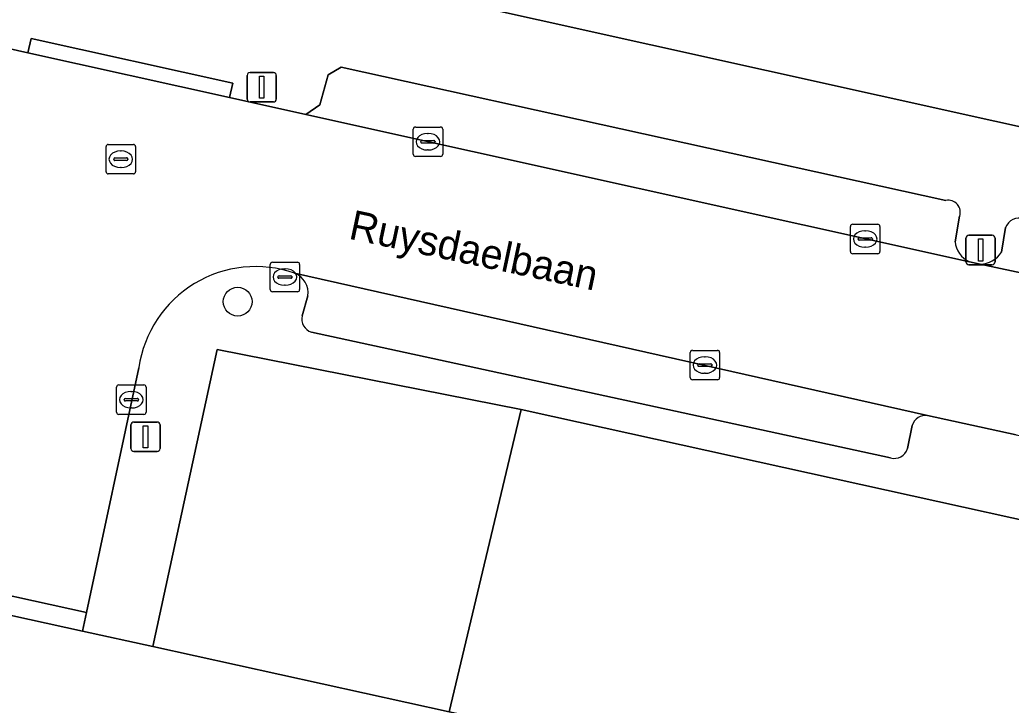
# Model space of a CAD drawing. Extents: x 162172 to 163187, y 382874 to 383685.
# Drawn here: x 163018.49 to 163052.14, y 383079.63 to 383102.88 of the extents above; entities that cross this region are included whole.
import ezdxf

# ---------------------------------------------------------------- set-up
doc = ezdxf.new("R2010")
doc.units = 0
for name, color, linetype in [('IMGEO_Boom', 7, 'Continuous'), ('IMGEO_Erf', 7, 'Continuous'), ('IMGEO_Groenvoorziening', 7, 'Continuous'), ('IMGEO_Kolk', 7, 'Continuous'), ('IMGEO_Lichtmast', 7, 'Continuous'), ('IMGEO_Openbare_ruimte_label', 7, 'Continuous'), ('IMGEO_Parkeervlak_open', 7, 'Continuous'), ('IMGEO_Rijbaan_lokaal_open', 7, 'Continuous'), ('IMGEO_Rioolput', 7, 'Continuous'), ('IMGEO_Voetpad_open', 7, 'Continuous')]:
    doc.layers.add(name, color=color, linetype=linetype)

msp = doc.modelspace()

# ---------------------------------------------------------------- linework, layer by layer
at = {"layer": 'IMGEO_Boom'}
msp.add_circle((163025.887, 383093.321), 0.489, dxfattribs=at)
at = {"layer": 'IMGEO_Erf'}
msp.add_lwpolyline([(163032.156, 383103.761), (163074.821, 383094.284)], dxfattribs=at)
at = {"layer": 'IMGEO_Groenvoorziening'}
for points in [[(163023.005, 383081.619), (163033.061, 383079.404), (163035.506, 383089.659), (163025.195, 383091.7)], [(163067.198, 383082.662), (163066.095, 383082.906), (163036.58, 383089.422), (163035.506, 383089.659), (163033.061, 383079.404), (163034.136, 383079.167), (163053.004, 383075.009), (163063.757, 383072.593), (163064.86, 383072.345)]]:
    msp.add_lwpolyline(points, close=True, dxfattribs=at)
at = {"layer": 'IMGEO_Kolk'}
for p, q in [((163031.842, 383098.321), (163031.842, 383099.173)), ((163031.917, 383099.247), (163032.769, 383099.247)), ((163032.33, 383099.027), (163032.355, 383099.027)), ((163032.843, 383099.173), (163032.843, 383098.321)), ((163032.101, 383098.741), (163032.101, 383098.753)), ((163032.539, 383098.704), (163032.141, 383098.704)), ((163032.144, 383098.79), (163032.542, 383098.79)), ((163032.585, 383098.753), (163032.585, 383098.741)), ((163032.353, 383098.467), (163032.328, 383098.467)), ((163032.769, 383098.247), (163031.917, 383098.247)), ((163046.756, 383095.947), (163047.608, 383095.947)), ((163046.681, 383095.021), (163046.681, 383095.873)), ((163047.169, 383095.727), (163047.194, 383095.727)), ((163047.682, 383095.873), (163047.682, 383095.021)), ((163046.94, 383095.441), (163046.94, 383095.453)), ((163047.378, 383095.404), (163046.98, 383095.404)), ((163046.983, 383095.49), (163047.381, 383095.49)), ((163047.424, 383095.453), (163047.424, 383095.441)), ((163047.608, 383094.947), (163046.756, 383094.947)), ((163047.192, 383095.167), (163047.167, 383095.167)), ((163026.988, 383093.73), (163026.988, 383094.582)), ((163027.063, 383094.656), (163027.915, 383094.656)), ((163027.989, 383094.582), (163027.989, 383093.73)), ((163027.476, 383094.436), (163027.501, 383094.436)), ((163027.247, 383094.15), (163027.247, 383094.162)), ((163027.685, 383094.113), (163027.287, 383094.113)), ((163027.29, 383094.199), (163027.688, 383094.199)), ((163027.731, 383094.162), (163027.731, 383094.15)), ((163027.915, 383093.656), (163027.063, 383093.656)), ((163027.499, 383093.876), (163027.474, 383093.876)), ((163041.241, 383090.742), (163041.241, 383091.594)), ((163041.316, 383091.668), (163042.168, 383091.668)), ((163042.242, 383091.594), (163042.242, 383090.742)), ((163041.543, 383091.211), (163041.941, 383091.211)), ((163041.729, 383091.448), (163041.754, 383091.448)), ((163041.5, 383091.162), (163041.5, 383091.174)), ((163041.938, 383091.125), (163041.54, 383091.125)), ((163041.752, 383090.888), (163041.727, 383090.888)), ((163041.984, 383091.174), (163041.984, 383091.162)), ((163042.168, 383090.668), (163041.316, 383090.668)), ((163021.777, 383089.567), (163021.777, 383090.419)), ((163021.852, 383090.493), (163022.704, 383090.493)), ((163022.265, 383090.273), (163022.29, 383090.273)), ((163022.778, 383090.419), (163022.778, 383089.567)), ((163022.036, 383089.987), (163022.036, 383089.999)), ((163022.474, 383089.95), (163022.076, 383089.95)), ((163022.079, 383090.036), (163022.477, 383090.036)), ((163022.52, 383089.999), (163022.52, 383089.987)), ((163022.288, 383089.713), (163022.263, 383089.713)), ((163022.704, 383089.493), (163021.852, 383089.493))]:
    msp.add_line(p, q, dxfattribs=at)
for points in [[(163031.842, 383098.321), (163031.842, 383099.173)], [(163031.917, 383099.247), (163032.769, 383099.247)], [(163032.843, 383099.173), (163032.843, 383098.321)], [(163032.769, 383098.247), (163031.917, 383098.247)], [(163046.756, 383095.947), (163047.608, 383095.947)], [(163046.681, 383095.021), (163046.681, 383095.873)], [(163047.682, 383095.873), (163047.682, 383095.021)], [(163047.608, 383094.947), (163046.756, 383094.947)], [(163026.988, 383093.73), (163026.988, 383094.582)], [(163027.063, 383094.656), (163027.915, 383094.656)], [(163027.989, 383094.582), (163027.989, 383093.73)], [(163027.915, 383093.656), (163027.063, 383093.656)], [(163041.241, 383090.742), (163041.241, 383091.594)], [(163041.316, 383091.668), (163042.168, 383091.668)], [(163042.242, 383091.594), (163042.242, 383090.742)], [(163042.168, 383090.668), (163041.316, 383090.668)], [(163021.777, 383089.567), (163021.777, 383090.419)], [(163021.852, 383090.493), (163022.704, 383090.493)], [(163022.778, 383090.419), (163022.778, 383089.567)], [(163022.704, 383089.493), (163021.852, 383089.493)]]:
    msp.add_lwpolyline(points, dxfattribs=at)
for centre, radius, start, end in [((163031.919, 383099.171), 0.0765, 91.552, 178.448), ((163031.919, 383099.171), 0.0765, 91.552, 178.448), ((163032.767, 383099.171), 0.0765, 1.552, 88.448), ((163032.767, 383099.171), 0.0765, 1.552, 88.448), ((163032.141, 383098.75), 0.0403, 85.8775, 175.7526), ((163032.138, 383098.74), 0.0366, 178.938, 274.7102), ((163032.542, 383098.747), 0.043, 264.8664, 352.4533), ((163032.546, 383098.752), 0.0386, 1.7309, 96.639), ((163031.919, 383098.323), 0.0765, 181.552, 268.448), ((163031.919, 383098.323), 0.0765, 181.552, 268.448), ((163032.767, 383098.323), 0.0765, 271.552, 358.448), ((163032.767, 383098.323), 0.0765, 271.552, 358.448), ((163046.758, 383095.871), 0.0765, 91.552, 178.448), ((163046.758, 383095.871), 0.0765, 91.552, 178.448), ((163047.606, 383095.871), 0.0765, 1.552, 88.448), ((163047.606, 383095.871), 0.0765, 1.552, 88.448), ((163046.98, 383095.45), 0.0403, 85.8775, 175.7526), ((163046.977, 383095.44), 0.0366, 178.938, 274.7102), ((163047.381, 383095.447), 0.043, 264.8664, 352.4533), ((163047.385, 383095.452), 0.0386, 1.7309, 96.639), ((163046.758, 383095.023), 0.0765, 181.552, 268.448), ((163046.758, 383095.023), 0.0765, 181.552, 268.448), ((163047.606, 383095.023), 0.0765, 271.552, 358.448), ((163047.606, 383095.023), 0.0765, 271.552, 358.448), ((163027.065, 383094.58), 0.0765, 91.552, 178.448), ((163027.065, 383094.58), 0.0765, 91.552, 178.448), ((163027.913, 383094.58), 0.0765, 1.552, 88.448), ((163027.913, 383094.58), 0.0765, 1.552, 88.448), ((163027.287, 383094.159), 0.0403, 85.8775, 175.7526), ((163027.284, 383094.149), 0.0366, 178.938, 274.7102), ((163027.688, 383094.156), 0.043, 264.8664, 352.4533), ((163027.692, 383094.161), 0.0386, 1.7309, 96.639), ((163027.065, 383093.732), 0.0765, 181.552, 268.448), ((163027.065, 383093.732), 0.0765, 181.552, 268.448), ((163027.913, 383093.732), 0.0765, 271.552, 358.448), ((163027.913, 383093.732), 0.0765, 271.552, 358.448), ((163041.318, 383091.592), 0.0765, 91.552, 178.448), ((163041.318, 383091.592), 0.0765, 91.552, 178.448), ((163042.166, 383091.592), 0.0765, 1.552, 88.448), ((163042.166, 383091.592), 0.0765, 1.552, 88.448), ((163041.54, 383091.171), 0.0403, 85.8775, 175.7526), ((163041.945, 383091.173), 0.0386, 1.7309, 96.639), ((163041.537, 383091.161), 0.0366, 178.938, 274.7102), ((163041.941, 383091.168), 0.043, 264.8664, 352.4533), ((163041.318, 383090.744), 0.0765, 181.552, 268.448), ((163041.318, 383090.744), 0.0765, 181.552, 268.448), ((163042.166, 383090.744), 0.0765, 271.552, 358.448), ((163042.166, 383090.744), 0.0765, 271.552, 358.448), ((163021.854, 383090.417), 0.0765, 91.552, 178.448), ((163021.854, 383090.417), 0.0765, 91.552, 178.448), ((163022.702, 383090.417), 0.0765, 1.552, 88.448), ((163022.702, 383090.417), 0.0765, 1.552, 88.448), ((163022.076, 383089.996), 0.0403, 85.8775, 175.7526), ((163022.073, 383089.986), 0.0366, 178.938, 274.7102), ((163022.477, 383089.993), 0.043, 264.8664, 352.4533), ((163022.481, 383089.998), 0.0386, 1.7309, 96.639), ((163021.854, 383089.569), 0.0765, 181.552, 268.448), ((163021.854, 383089.569), 0.0765, 181.552, 268.448), ((163022.702, 383089.569), 0.0765, 271.552, 358.448), ((163022.702, 383089.569), 0.0765, 271.552, 358.448)]:
    msp.add_arc(centre, radius, start, end, dxfattribs=at)
for centre, major_axis, ratio, start_param, end_param in [((163032.329, 383098.747), (-0.387, 0.002), 0.722429, 4.712389, 7.853982), ((163032.354, 383098.747), (-0.39, 0.002), 0.717154, 1.570796, 4.712389), ((163047.168, 383095.447), (-0.387, 0.002), 0.722429, 4.712389, 7.853982), ((163047.193, 383095.447), (-0.39, 0.002), 0.717154, 1.570796, 4.712389), ((163027.475, 383094.156), (-0.387, 0.002), 0.722429, 4.712389, 7.853982), ((163027.5, 383094.156), (-0.39, 0.002), 0.717154, 1.570796, 4.712389), ((163041.728, 383091.168), (-0.387, 0.002), 0.722429, 4.712389, 7.853982), ((163041.753, 383091.168), (-0.39, 0.002), 0.717154, 1.570796, 4.712389), ((163022.264, 383089.993), (-0.387, 0.002), 0.722429, 4.712389, 7.853982), ((163022.289, 383089.993), (-0.39, 0.002), 0.717154, 1.570796, 4.712389)]:
    msp.add_ellipse(centre, major_axis=major_axis, ratio=ratio, start_param=start_param, end_param=end_param, dxfattribs=at)
at = {"layer": 'IMGEO_Lichtmast'}
for p, q in [((163026.206, 383100.196), (163026.206, 383100.996)), ((163026.206, 383100.996), (163026.206, 383100.196)), ((163026.306, 383101.096), (163027.096, 383101.096)), ((163027.096, 383101.096), (163026.306, 383101.096)), ((163027.196, 383100.996), (163027.196, 383100.196)), ((163027.196, 383100.196), (163027.196, 383100.996)), ((163027.096, 383100.096), (163026.306, 383100.096)), ((163026.306, 383100.096), (163027.096, 383100.096)), ((163050.602, 383094.673), (163050.602, 383095.473)), ((163050.602, 383095.473), (163050.602, 383094.673)), ((163050.702, 383095.573), (163051.492, 383095.573)), ((163051.492, 383095.573), (163050.702, 383095.573)), ((163051.592, 383095.473), (163051.592, 383094.673)), ((163051.592, 383094.673), (163051.592, 383095.473)), ((163051.492, 383094.573), (163050.702, 383094.573)), ((163050.702, 383094.573), (163051.492, 383094.573)), ((163022.362, 383089.236), (163023.152, 383089.236)), ((163023.152, 383089.236), (163022.362, 383089.236)), ((163022.262, 383088.336), (163022.262, 383089.136)), ((163022.262, 383089.136), (163022.262, 383088.336)), ((163023.252, 383089.136), (163023.252, 383088.336)), ((163023.252, 383088.336), (163023.252, 383089.136)), ((163023.152, 383088.236), (163022.362, 383088.236)), ((163022.362, 383088.236), (163023.152, 383088.236))]:
    msp.add_line(p, q, dxfattribs=at)
for points in [[(163026.626, 383100.971), (163026.776, 383100.971), (163026.776, 383100.221), (163026.626, 383100.221), (163026.626, 383100.971)], [(163051.022, 383095.448), (163051.172, 383095.448), (163051.172, 383094.698), (163051.022, 383094.698), (163051.022, 383095.448)], [(163022.682, 383089.111), (163022.832, 383089.111), (163022.832, 383088.361), (163022.682, 383088.361), (163022.682, 383089.111)]]:
    msp.add_lwpolyline(points, dxfattribs=at)
for centre, start, end in [((163026.306, 383100.996), 90, 180), ((163026.306, 383100.996), 90, 180), ((163027.096, 383100.996), 0, 90), ((163027.096, 383100.996), 360, 90), ((163026.306, 383100.196), 180, 270), ((163026.306, 383100.196), 180, 270), ((163027.096, 383100.196), 270, 0), ((163027.096, 383100.196), 270, 0), ((163050.702, 383095.473), 90, 180), ((163050.702, 383095.473), 90, 180), ((163051.492, 383095.473), 0, 90), ((163051.492, 383095.473), 360, 90), ((163050.702, 383094.673), 180, 270), ((163050.702, 383094.673), 180, 270), ((163051.492, 383094.673), 270, 0), ((163051.492, 383094.673), 270, 0), ((163022.362, 383089.136), 90, 180), ((163022.362, 383089.136), 90, 180), ((163023.152, 383089.136), 0, 90), ((163023.152, 383089.136), 360, 90), ((163022.362, 383088.336), 180, 270), ((163022.362, 383088.336), 180, 270), ((163023.152, 383088.336), 270, 0), ((163023.152, 383088.336), 270, 0)]:
    msp.add_arc(centre, 0.1, start, end, dxfattribs=at)
at = {"layer": 'IMGEO_Parkeervlak_open'}
for points in [[(163049.919, 383096.753), (163029.4, 383101.282), (163028.956, 383101.015), (163028.677, 383100), (163028.204, 383099.671), (163050.717, 383094.674)], [(163050.231, 383095.355), (163050.386, 383096.218)], [(163051.082, 383094.593), (163063.043, 383092.046), (163074.036, 383089.616), (163074.331, 383091.352), (163063.395, 383093.783), (163052.557, 383096.134)], [(163051.946, 383095.832), (163051.804, 383094.994)], [(163049.294, 383089.457), (163027.817, 383094.283)], [(163028.266, 383093.516), (163028.073, 383092.843)], [(163028.388, 383092.284), (163048.043, 383088.019)], [(163048.616, 383088.332), (163048.78, 383089.12)]]:
    msp.add_lwpolyline(points, dxfattribs=at)
for centre, radius, start, end in [((163050.002, 383096.354), 0.407, 340.4755, 101.7597), ((163052.407, 383095.669), 0.489, 72.0913, 160.5125), ((163051.081, 383095.448), 0.855, 186.2196, 244.808), ((163051.079, 383095.45), 0.857, 270.2251, 327.8707), ((163027.583, 383093.631), 0.692, 350.4189, 70.2703), ((163028.537, 383092.736), 0.476, 167.0673, 251.7358), ((163049.227, 383088.999), 0.463, 81.6859, 164.8152), ((163048.171, 383088.466), 0.465, 254.0007, 343.2902)]:
    msp.add_arc(centre, radius, start, end, dxfattribs=at)
at = {"layer": 'IMGEO_Rijbaan_lokaal_open'}
for points in [[(163051.082, 383094.593), (163050.717, 383094.674), (163028.204, 383099.671), (163025.61, 383100.245), (163018.77, 383101.766), (163015.749, 383102.447), (163004.4, 383105.002), (163002.362, 383105.462), (163001.131, 383099.992), (163003.245, 383099.501), (163014.428, 383096.903), (163014.55, 383096.853), (163014.653, 383096.806)], [(163027.817, 383094.283), (163049.294, 383089.457), (163052.299, 383088.805), (163073.597, 383084.406), (163076.216, 383083.963), (163077.283, 383088.905), (163074.036, 383089.616), (163063.043, 383092.046), (163051.082, 383094.593)], [(163017.466, 383091.031), (163015.918, 383083.833), (163020.758, 383082.769), (163022.534, 383091.08)]]:
    msp.add_lwpolyline(points, dxfattribs=at)
msp.add_lwpolyline([(163020.758, 383082.769), (163015.918, 383083.833), (163015.783, 383083.207), (163020.624, 383082.143)], close=True, dxfattribs=at)
msp.add_arc((163026.489, 383090.515), 3.996, 70.5918, 171.8637, dxfattribs=at)
at = {"layer": 'IMGEO_Rioolput'}
for p, q in [((163021.494, 383098.654), (163022.346, 383098.654)), ((163021.419, 383097.728), (163021.419, 383098.58)), ((163021.907, 383098.434), (163021.932, 383098.434)), ((163022.42, 383098.58), (163022.42, 383097.728)), ((163021.678, 383098.148), (163021.678, 383098.16)), ((163022.116, 383098.111), (163021.718, 383098.111)), ((163021.721, 383098.197), (163022.119, 383098.197)), ((163022.162, 383098.16), (163022.162, 383098.148)), ((163022.346, 383097.654), (163021.494, 383097.654)), ((163021.93, 383097.874), (163021.905, 383097.874))]:
    msp.add_line(p, q, dxfattribs=at)
for points in [[(163021.494, 383098.654), (163022.346, 383098.654)], [(163021.419, 383097.728), (163021.419, 383098.58)], [(163022.42, 383098.58), (163022.42, 383097.728)], [(163022.346, 383097.654), (163021.494, 383097.654)]]:
    msp.add_lwpolyline(points, dxfattribs=at)
for centre, radius, start, end in [((163021.496, 383098.578), 0.0765, 91.552, 178.448), ((163021.496, 383098.578), 0.0765, 91.552, 178.448), ((163022.344, 383098.578), 0.0765, 1.552, 88.448), ((163022.344, 383098.578), 0.0765, 1.552, 88.448), ((163021.718, 383098.157), 0.0403, 85.8775, 175.7526), ((163021.715, 383098.147), 0.0366, 178.938, 274.7102), ((163022.119, 383098.154), 0.043, 264.8664, 352.4533), ((163022.123, 383098.159), 0.0386, 1.7309, 96.639), ((163021.496, 383097.73), 0.0765, 181.552, 268.448), ((163021.496, 383097.73), 0.0765, 181.552, 268.448), ((163022.344, 383097.73), 0.0765, 271.552, 358.448), ((163022.344, 383097.73), 0.0765, 271.552, 358.448)]:
    msp.add_arc(centre, radius, start, end, dxfattribs=at)
for centre, major_axis, ratio, start_param, end_param in [((163021.906, 383098.154), (-0.387, 0.002), 0.722429, 4.712389, 7.853982), ((163021.931, 383098.154), (-0.39, 0.002), 0.717154, 1.570796, 4.712389)]:
    msp.add_ellipse(centre, major_axis=major_axis, ratio=ratio, start_param=start_param, end_param=end_param, dxfattribs=at)
at = {"layer": 'IMGEO_Voetpad_open'}
for points in [[(163064.86, 383072.345), (163063.757, 383072.593), (163053.004, 383075.009), (163034.136, 383079.167), (163033.061, 383079.404), (163023.005, 383081.619), (163020.624, 383082.143), (163015.783, 383083.207), (163013.453, 383083.72), (163000, 383086.678), (162957.281, 383096.072), (162955.465, 383096.482), (162946.311, 383098.498), (162905.948, 383107.39)], [(163074.821, 383094.284), (163032.156, 383103.761), (163032.135, 383103.625), (163025.113, 383105.327)], [(163015.749, 383102.447), (163018.77, 383101.766), (163018.878, 383102.252), (163025.717, 383100.73), (163025.61, 383100.245), (163028.204, 383099.671), (163028.677, 383100), (163028.956, 383101.015), (163029.4, 383101.282), (163049.919, 383096.753)], [(163050.386, 383096.218), (163050.231, 383095.355)], [(163051.804, 383094.994), (163051.946, 383095.832)], [(163050.717, 383094.674), (163051.082, 383094.593)], [(163028.073, 383092.843), (163028.266, 383093.516)], [(163048.043, 383088.019), (163028.388, 383092.284)], [(163022.534, 383091.08), (163020.758, 383082.769), (163020.624, 383082.143), (163023.005, 383081.619), (163025.195, 383091.7), (163035.506, 383089.659), (163036.58, 383089.422), (163066.095, 383082.906), (163067.198, 383082.662), (163070.847, 383081.843)], [(163052.299, 383088.805), (163049.294, 383089.457)], [(163048.78, 383089.12), (163048.616, 383088.332)]]:
    msp.add_lwpolyline(points, dxfattribs=at)
msp.add_lwpolyline([(163025.61, 383100.245), (163025.717, 383100.73), (163018.878, 383102.252), (163018.77, 383101.766)], close=True, dxfattribs=at)
for centre, radius, start, end in [((163050.002, 383096.354), 0.407, 340.4755, 101.7597), ((163052.407, 383095.669), 0.489, 72.0913, 160.5125), ((163051.081, 383095.448), 0.855, 186.2196, 244.808), ((163051.079, 383095.45), 0.857, 270.2251, 327.8707), ((163026.489, 383090.515), 3.996, 70.5918, 171.8637), ((163027.583, 383093.631), 0.692, 350.4189, 70.2703), ((163028.537, 383092.736), 0.476, 167.0673, 251.7358), ((163049.227, 383088.999), 0.463, 81.6859, 164.8152), ((163048.171, 383088.466), 0.465, 254.0007, 343.2902)]:
    msp.add_arc(centre, radius, start, end, dxfattribs=at)

# ---------------------------------------------------------------- texts
at = {"layer": 'IMGEO_Openbare_ruimte_label'}
msp.add_text('Ruysdaelbaan', height=1, rotation=348.0494, dxfattribs=at).set_placement((163029.619, 383095.462))

doc.saveas('drawing.dxf')
